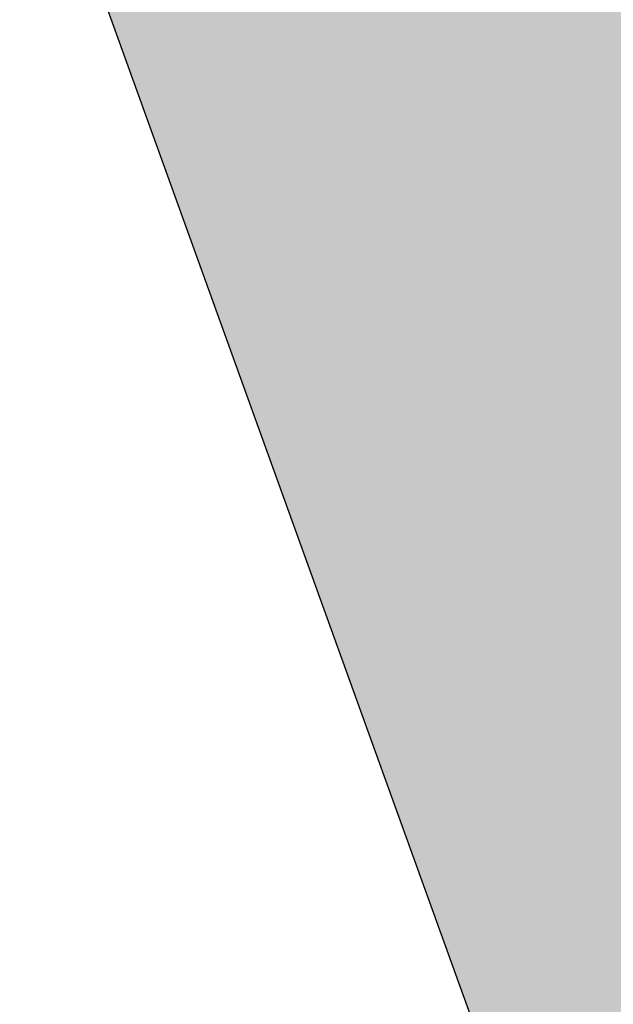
# Model space of a CAD drawing. Header units: millimetres. Extents: x -767 to 1132, y -388 to 938.
# Tile 374 of 656: x -676.38 to -671.38, y 305.73 to 314.02. Entities that reach past the tile are written whole.
import ezdxf

# ---------------------------------------------------------------- set-up
doc = ezdxf.new("R2010")
doc.units = ezdxf.units.MM
doc.header["$LTSCALE"] = 0.5
doc.layers.add('BPR-LS_COL_Grün', color=255, linetype='Continuous', lineweight=25)
doc.layers.add('LPB_-_LPB_SRF_PROM', color=255, linetype='Continuous', lineweight=13)

# ---------------------------------------------------------------- blocks, each defined once
blk = doc.blocks.new('S_Grünflächen (2D)')
at = {"layer": 'BPR-LS_COL_Grün', "linetype": 'Continuous', "lineweight": 0}
h = blk.add_hatch(color=9, dxfattribs=at)
edge = h.paths.add_edge_path()
edge.add_line((-412.1347, 27.3324), (-413.2327, 25.3584))
edge.add_line((-413.2327, 25.3584), (-413.3667, 24.9174))
edge.add_line((-413.3667, 24.9174), (-413.4237, 24.0144))
edge.add_line((-413.4237, 24.0144), (-399.5197, -15.2966))
edge.add_line((-399.5197, -15.2966), (-375.897, -80.765))
edge.add_line((-375.897, -80.765), (-347.8129, -159.082))
edge.add_line((-347.8129, -159.082), (-343.2919, -171.3824))
edge.add_line((-343.2919, -171.3824), (-328.7276, -211.5276))
edge.add_arc((-348.8523, -177.7104), 39.3524, 300.75694, 301.39746)
edge.add_arc((-333.0396, -203.6184), 9, 301.39745, 379.91753)
edge.add_line((-324.5779, -200.5524), (-349.6703, -131.3257))
edge.add_line((-349.6703, -131.3257), (-349.6729, -131.3185))
edge.add_line((-349.6729, -131.3185), (-351.776, -125.4902))
edge.add_line((-351.776, -125.4902), (-389.2291, -22.1262))
edge.add_arc((-188.9699, 50.4359), 213, 197.73354, 199.917531, ccw=False)
edge.add_arc((-1153.8355, -258.1144), 800, 17.7335399, 19.0399781)
edge.add_line((-397.6026, 2.8678), (-397.6026, 2.8678))
edge.add_arc((-364.1019, 16.9584), 36.3433, 198.91963, 202.81201, ccw=False)
edge.add_line((-398.4818, 5.1744), (-398.4818, 5.1744))
edge.add_line((-398.4818, 5.1744), (-399.8953, 9.1254))
edge.add_line((-399.8953, 9.1254), (-399.8953, 9.1254))
edge.add_arc((-470.7403, -22.1443), 77.4391, 23.815786, 34.552283)
edge.add_line((-406.9608, 21.7759), (-406.9608, 21.7759))
edge.add_line((-406.9608, 21.7759), (-406.9608, 21.7759))
edge.add_arc((-386.5079, 35.8603), 24.8333, 198.85359, 214.55228, ccw=False)
edge.add_line((-410.0088, 27.8354), (-410.0088, 27.8354))
edge.add_arc((-410.7252, 26.1193), 1.8597, 67.34346, 139.28197)
at = {"layer": 'BPR-LS_COL_Grün', "elevation": 35.7, "flags": 128}
blk.add_lwpolyline([(-413.4237, 24.0144), (-399.5197, -15.2966), (-375.897, -80.765), (-347.8129, -159.082), (-343.2919, -171.3824), (-328.7276, -211.5276, 0.002795), (-328.3508, -211.3006, 0.356674), (-324.5779, -200.5524), (-349.6703, -131.3257), (-349.6729, -131.3185), (-351.776, -125.4902), (-389.2291, -22.1262, -0.00953), (-391.8488, -14.4419, 0.0057), (-397.6026, 2.8678), (-397.6026, 2.8678, -0.016985), (-398.4818, 5.1744), (-398.4818, 5.1744), (-399.8953, 9.1254), (-399.8953, 9.1254, 0.046881), (-406.9608, 21.7759)], format="xyb", dxfattribs=at)

msp = doc.modelspace()

# ---------------------------------------------------------------- block references
at = {"layer": 'LPB_-_LPB_SRF_PROM', "color": 7}
msp.add_blockref('S_Grünflächen (2D)', (-291.5118, 372.0724, 14.1), dxfattribs=at)

doc.saveas('drawing.dxf')
